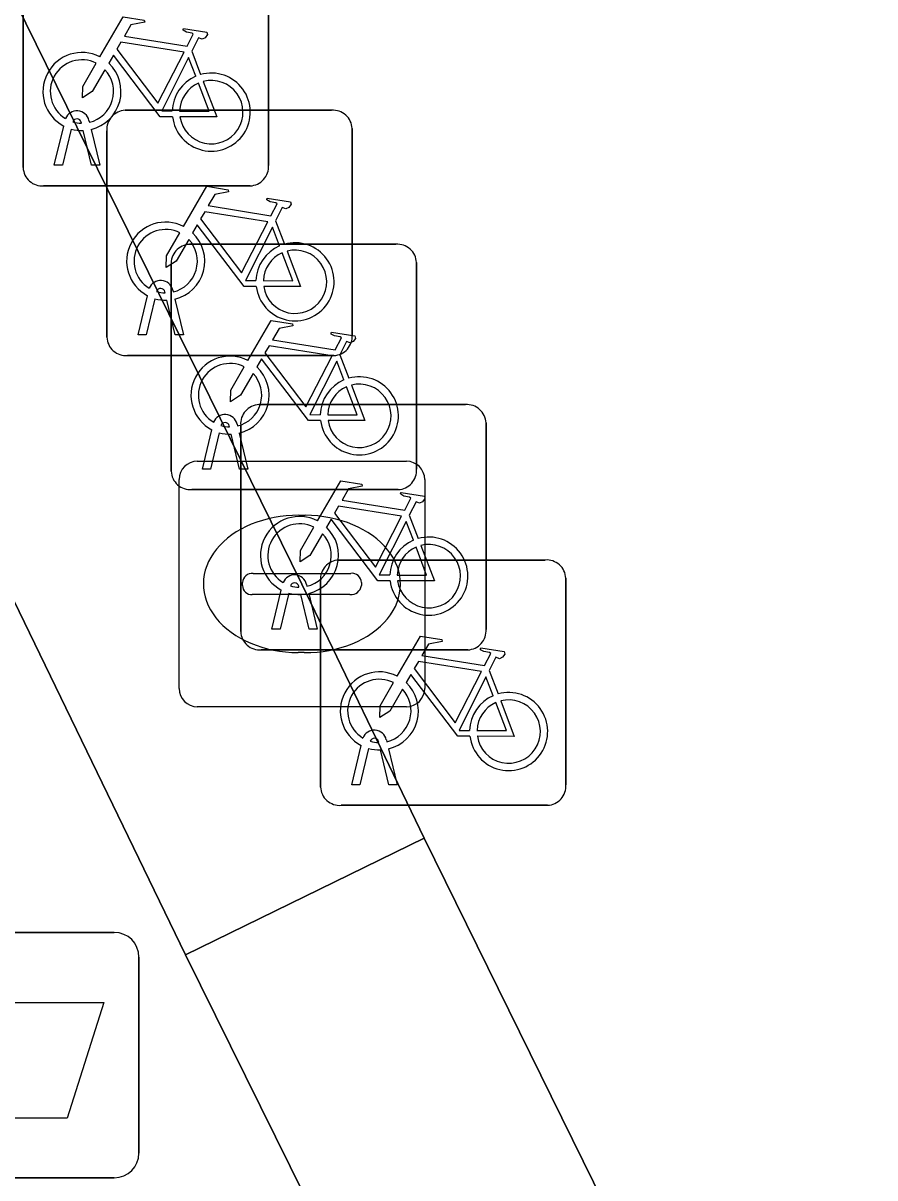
# Model space of a CAD drawing. Extents: x 160455 to 162082, y 388339 to 389736.
# Drawn here: x 161012.565 to 161016.034, y 388896.29 to 388900.994 of the extents above; entities that cross this region are included whole.
import ezdxf

# ---------------------------------------------------------------- set-up
doc = ezdxf.new("R2010")
doc.units = 0
for name, color, linetype in [('IMGEO_Afvalbak', 7, 'Continuous'), ('IMGEO_Fietsenrek', 7, 'Continuous'), ('IMGEO_Kolk', 7, 'Continuous'), ('IMGEO_Voetgangersgebied_open', 7, 'Continuous'), ('IMGEO_Voetpad_open', 7, 'Continuous')]:
    doc.layers.add(name, color=color, linetype=linetype)

msp = doc.modelspace()

# ---------------------------------------------------------------- linework, layer by layer
at = {"layer": 'IMGEO_Afvalbak'}
for p, q in [((161012.1471, 388897.2895), (161012.9369, 388897.2895)), ((161012.9369, 388897.2895), (161012.1471, 388897.2895)), ((161013.0369, 388897.1895), (161013.0369, 388896.3905)), ((161013.0369, 388896.3905), (161013.0369, 388897.1895)), ((161012.9369, 388896.2905), (161012.1471, 388896.2905)), ((161012.1471, 388896.2905), (161012.9369, 388896.2905))]:
    msp.add_line(p, q, dxfattribs=at)
msp.add_lwpolyline([(161012.1898, 388897.0044), (161012.8942, 388897.0044), (161012.7454, 388896.5335), (161012.3386, 388896.5335), (161012.1898, 388897.0044)], dxfattribs=at)
for centre, start, end in [((161012.9369, 388897.1895), 0, 90), ((161012.9369, 388897.1895), 360, 90), ((161012.9369, 388896.3905), 270, 0), ((161012.9369, 388896.3905), 270, 0)]:
    msp.add_arc(centre, 0.1, start, end, dxfattribs=at)
at = {"layer": 'IMGEO_Fietsenrek'}
for p, q in [((161012.5655, 388900.4049), (161012.5655, 388901.2458)), ((161012.5655, 388901.2458), (161012.5655, 388900.4049)), ((161013.5645, 388901.2551), (161013.5645, 388900.4142)), ((161013.5645, 388900.4142), (161013.5645, 388901.2551)), ((161013.2522, 388900.8792), (161013.2885, 388900.784)), ((161012.9809, 388900.6385), (161013.8218, 388900.6385)), ((161013.8218, 388900.6385), (161012.9809, 388900.6385)), ((161012.8029, 388900.5859), (161012.8019, 388900.5902)), ((161012.8336, 388900.5974), (161012.8354, 388900.5895)), ((161012.6925, 388900.4143), (161012.7308, 388900.5743)), ((161012.7612, 388900.5621), (161012.7259, 388900.4143)), ((161012.844, 388900.4143), (161012.8101, 388900.556)), ((161012.8424, 388900.5603), (161012.8774, 388900.4143)), ((161012.9065, 388899.7139), (161012.9065, 388900.5548)), ((161012.9065, 388900.5548), (161012.9065, 388899.7139)), ((161013.9055, 388900.5641), (161013.9055, 388899.7232)), ((161013.9055, 388899.7232), (161013.9055, 388900.5641)), ((161012.7259, 388900.4143), (161012.6925, 388900.4143)), ((161012.8774, 388900.4143), (161012.844, 388900.4143)), ((161013.4901, 388900.3305), (161012.6492, 388900.3305)), ((161012.6492, 388900.3305), (161013.4901, 388900.3305)), ((161013.5932, 388900.1882), (161013.6295, 388900.093)), ((161013.2429, 388900.0925), (161014.0838, 388900.0925)), ((161014.0838, 388900.0925), (161013.2429, 388900.0925)), ((161014.1675, 388900.0181), (161014.1675, 388899.1772)), ((161014.1675, 388899.1772), (161014.1675, 388900.0181)), ((161013.1685, 388899.1679), (161013.1685, 388900.0088)), ((161013.1685, 388900.0088), (161013.1685, 388899.1679)), ((161013.0335, 388899.7233), (161013.0718, 388899.8833)), ((161013.1439, 388899.8949), (161013.1429, 388899.8992)), ((161013.1746, 388899.9064), (161013.1764, 388899.8985)), ((161013.1022, 388899.8711), (161013.0669, 388899.7233)), ((161013.185, 388899.7233), (161013.1511, 388899.865)), ((161013.1834, 388899.8693), (161013.2184, 388899.7233)), ((161013.0669, 388899.7233), (161013.0335, 388899.7233)), ((161013.2184, 388899.7233), (161013.185, 388899.7233)), ((161013.8311, 388899.6395), (161012.9902, 388899.6395)), ((161012.9902, 388899.6395), (161013.8311, 388899.6395)), ((161013.8552, 388899.6422), (161013.8915, 388899.547)), ((161013.5259, 388899.4395), (161014.3668, 388899.4395)), ((161014.3668, 388899.4395), (161013.5259, 388899.4395)), ((161013.4366, 388899.3604), (161013.4384, 388899.3525)), ((161013.4515, 388898.5149), (161013.4515, 388899.3558)), ((161013.4515, 388899.3558), (161013.4515, 388898.5149)), ((161014.4505, 388899.3651), (161014.4505, 388898.5242)), ((161014.4505, 388898.5242), (161014.4505, 388899.3651)), ((161013.2955, 388899.1773), (161013.3338, 388899.3373)), ((161013.3642, 388899.3251), (161013.3289, 388899.1773)), ((161013.4059, 388899.3489), (161013.4049, 388899.3532)), ((161013.447, 388899.1773), (161013.4131, 388899.319)), ((161013.4454, 388899.3233), (161013.4804, 388899.1773)), ((161013.3289, 388899.1773), (161013.2955, 388899.1773)), ((161013.4804, 388899.1773), (161013.447, 388899.1773)), ((161014.0931, 388899.0935), (161013.2522, 388899.0935)), ((161013.2522, 388899.0935), (161014.0931, 388899.0935)), ((161014.1382, 388898.9892), (161014.1745, 388898.894)), ((161013.8509, 388898.8065), (161014.6918, 388898.8065)), ((161014.6918, 388898.8065), (161013.8509, 388898.8065)), ((161013.6889, 388898.6959), (161013.6879, 388898.7002)), ((161013.7196, 388898.7074), (161013.7214, 388898.6995)), ((161013.7765, 388897.8819), (161013.7765, 388898.7228)), ((161013.7765, 388898.7228), (161013.7765, 388897.8819)), ((161014.7755, 388898.7321), (161014.7755, 388897.8912)), ((161014.7755, 388897.8912), (161014.7755, 388898.7321)), ((161013.5785, 388898.5243), (161013.6168, 388898.6843)), ((161013.6472, 388898.6721), (161013.6119, 388898.5243)), ((161013.73, 388898.5243), (161013.6961, 388898.666)), ((161013.7284, 388898.6703), (161013.7634, 388898.5243)), ((161013.6119, 388898.5243), (161013.5785, 388898.5243)), ((161013.7634, 388898.5243), (161013.73, 388898.5243)), ((161014.3761, 388898.4405), (161013.5352, 388898.4405)), ((161013.5352, 388898.4405), (161014.3761, 388898.4405)), ((161014.4632, 388898.3562), (161014.4995, 388898.261)), ((161013.9035, 388897.8913), (161013.9418, 388898.0513)), ((161013.9722, 388898.0391), (161013.9369, 388897.8913)), ((161014.0139, 388898.0629), (161014.0129, 388898.0672)), ((161014.0446, 388898.0744), (161014.0464, 388898.0665)), ((161014.0534, 388898.0373), (161014.0884, 388897.8913)), ((161014.055, 388897.8913), (161014.0211, 388898.033)), ((161013.9369, 388897.8913), (161013.9035, 388897.8913)), ((161014.0884, 388897.8913), (161014.055, 388897.8913)), ((161014.7011, 388897.8075), (161013.8602, 388897.8075)), ((161013.8602, 388897.8075), (161014.7011, 388897.8075))]:
    msp.add_line(p, q, dxfattribs=at)
for points in [[(161012.8781, 388900.8562), (161012.9728, 388901.0197), (161013.059, 388901.0059), (161013.0607, 388900.9972), (161013.0046, 388900.9863), (161012.9784, 388900.941), (161013.2336, 388900.9002)], [(161013.2336, 388900.9002), (161013.2586, 388900.949), (161013.2535, 388900.953), (161013.2303, 388900.9567), (161013.2176, 388900.9642), (161013.2166, 388900.9673), (161013.2188, 388900.9719), (161013.3136, 388900.9568), (161013.3159, 388900.9465), (161013.3065, 388900.9341), (161013.2941, 388900.9277), (161013.2796, 388900.9339), (161013.2522, 388900.8792)], [(161013.2207, 388900.875), (161012.9639, 388900.916), (161012.9472, 388900.8872), (161013.1142, 388900.6669), (161013.2207, 388900.875)], [(161013.1738, 388900.6115), (161013.1241, 388900.6116), (161012.9334, 388900.8633), (161012.9144, 388900.8305)], [(161012.8988, 388900.8037), (161012.8472, 388900.7145), (161012.8073, 388900.6885), (161012.8085, 388900.736), (161012.863, 388900.8302)], [(161013.2687, 388900.777), (161013.2394, 388900.8538), (161013.13, 388900.6357), (161013.1727, 388900.6356)], [(161013.2027, 388900.6355), (161013.3226, 388900.6353), (161013.2794, 388900.7489)], [(161013.2992, 388900.7558), (161013.3542, 388900.6112), (161013.2041, 388900.6115)], [(161013.2191, 388900.1652), (161013.3138, 388900.3287), (161013.4, 388900.3149), (161013.4017, 388900.3062), (161013.3456, 388900.2953), (161013.3194, 388900.25), (161013.5746, 388900.2092)], [(161013.5746, 388900.2092), (161013.5996, 388900.258), (161013.5945, 388900.262), (161013.5713, 388900.2657), (161013.5586, 388900.2732), (161013.5576, 388900.2763), (161013.5598, 388900.2809), (161013.6546, 388900.2658), (161013.6569, 388900.2555), (161013.6475, 388900.2431), (161013.6351, 388900.2367), (161013.6206, 388900.2429), (161013.5932, 388900.1882)], [(161013.5617, 388900.184), (161013.3049, 388900.225), (161013.2882, 388900.1962), (161013.4552, 388899.9759), (161013.5617, 388900.184)], [(161013.5148, 388899.9205), (161013.4651, 388899.9206), (161013.2744, 388900.1723), (161013.2554, 388900.1395)], [(161013.6097, 388900.086), (161013.5804, 388900.1628), (161013.471, 388899.9447), (161013.5137, 388899.9446)], [(161013.2398, 388900.1127), (161013.1882, 388900.0235), (161013.1483, 388899.9975), (161013.1495, 388900.045), (161013.204, 388900.1392)], [(161013.6402, 388900.0648), (161013.6952, 388899.9202), (161013.5451, 388899.9205)], [(161013.5437, 388899.9445), (161013.6636, 388899.9443), (161013.6204, 388900.0579)], [(161013.4811, 388899.6192), (161013.5758, 388899.7827), (161013.662, 388899.7689), (161013.6637, 388899.7602), (161013.6076, 388899.7493), (161013.5814, 388899.704), (161013.8366, 388899.6632)], [(161013.8366, 388899.6632), (161013.8616, 388899.712), (161013.8565, 388899.716), (161013.8333, 388899.7197), (161013.8206, 388899.7272), (161013.8196, 388899.7303), (161013.8218, 388899.7349), (161013.9166, 388899.7198), (161013.9189, 388899.7095), (161013.9095, 388899.6971), (161013.8971, 388899.6907), (161013.8826, 388899.6969), (161013.8552, 388899.6422)], [(161013.8237, 388899.638), (161013.5669, 388899.679), (161013.5502, 388899.6502), (161013.7172, 388899.4299), (161013.8237, 388899.638)], [(161013.5018, 388899.5667), (161013.4502, 388899.4775), (161013.4103, 388899.4515), (161013.4115, 388899.499), (161013.466, 388899.5932)], [(161013.7768, 388899.3745), (161013.7271, 388899.3746), (161013.5364, 388899.6263), (161013.5174, 388899.5935)], [(161013.8717, 388899.54), (161013.8424, 388899.6168), (161013.733, 388899.3987), (161013.7757, 388899.3986)], [(161013.8057, 388899.3985), (161013.9256, 388899.3983), (161013.8824, 388899.5119)], [(161013.9022, 388899.5188), (161013.9572, 388899.3742), (161013.8071, 388899.3745)], [(161013.7641, 388898.9662), (161013.8588, 388899.1297), (161013.945, 388899.1159), (161013.9467, 388899.1072), (161013.8906, 388899.0963), (161013.8644, 388899.051), (161014.1196, 388899.0102)], [(161014.1196, 388899.0102), (161014.1446, 388899.059), (161014.1395, 388899.063), (161014.1163, 388899.0667), (161014.1036, 388899.0742), (161014.1026, 388899.0773), (161014.1048, 388899.0819), (161014.1996, 388899.0668), (161014.2019, 388899.0565), (161014.1925, 388899.0441), (161014.1801, 388899.0377), (161014.1656, 388899.0439), (161014.1382, 388898.9892)], [(161014.1067, 388898.985), (161013.8499, 388899.026), (161013.8332, 388898.9972), (161014.0002, 388898.7769), (161014.1067, 388898.985)], [(161013.7848, 388898.9137), (161013.7332, 388898.8245), (161013.6933, 388898.7985), (161013.6945, 388898.846), (161013.749, 388898.9402)], [(161014.0598, 388898.7215), (161014.0101, 388898.7216), (161013.8194, 388898.9733), (161013.8004, 388898.9405)], [(161014.1547, 388898.887), (161014.1254, 388898.9638), (161014.016, 388898.7457), (161014.0587, 388898.7456)], [(161014.0887, 388898.7455), (161014.2086, 388898.7453), (161014.1654, 388898.8589)], [(161014.1852, 388898.8658), (161014.2402, 388898.7212), (161014.0901, 388898.7215)], [(161014.0891, 388898.3332), (161014.1838, 388898.4967), (161014.27, 388898.4829), (161014.2717, 388898.4742), (161014.2156, 388898.4633), (161014.1894, 388898.418), (161014.4446, 388898.3772)], [(161014.4446, 388898.3772), (161014.4696, 388898.426), (161014.4645, 388898.43), (161014.4413, 388898.4337), (161014.4286, 388898.4412), (161014.4276, 388898.4443), (161014.4298, 388898.4489), (161014.5246, 388898.4338), (161014.5269, 388898.4235), (161014.5175, 388898.4111), (161014.5051, 388898.4047), (161014.4906, 388898.4109), (161014.4632, 388898.3562)], [(161014.4317, 388898.352), (161014.1749, 388898.393), (161014.1582, 388898.3642), (161014.3252, 388898.1439), (161014.4317, 388898.352)], [(161014.3848, 388898.0885), (161014.3351, 388898.0886), (161014.1444, 388898.3403), (161014.1254, 388898.3075)], [(161014.4797, 388898.254), (161014.4504, 388898.3308), (161014.341, 388898.1127), (161014.3837, 388898.1126)], [(161014.1098, 388898.2807), (161014.0582, 388898.1915), (161014.0183, 388898.1655), (161014.0195, 388898.213), (161014.074, 388898.3072)], [(161014.4137, 388898.1125), (161014.5336, 388898.1123), (161014.4904, 388898.2259)], [(161014.5102, 388898.2328), (161014.5652, 388898.0882), (161014.4151, 388898.0885)]]:
    msp.add_lwpolyline(points, dxfattribs=at)
for centre, radius, start, end in [((161012.8051, 388900.7149), 0.159, 62.6766, 242.1369), ((161012.8051, 388900.7149), 0.129, 63.3192, 238.903), ((161012.8051, 388900.7149), 0.159, 283.5766, 46.6042), ((161012.8051, 388900.7149), 0.129, 283.6043, 43.4302), ((161013.3317, 388900.6309), 0.159, 113.3408, 178.3217), ((161013.3317, 388900.6309), 0.159, 187.0065, 105.7708), ((161013.3317, 388900.6309), 0.129, 113.923, 177.9556), ((161013.3317, 388900.6309), 0.129, 188.6715, 104.5883), ((161012.7849, 388900.5863), 0.0499, 12.8025, 158.6934), ((161012.9842, 388900.5606), 0.0779, 92.4484, 184.2845), ((161012.9842, 388900.5606), 0.0779, 92.4484, 184.2845), ((161013.8276, 388900.5608), 0.0779, 2.4484, 94.2845), ((161013.8276, 388900.5608), 0.0779, 2.4484, 94.2845), ((161012.7849, 388900.5863), 0.0174, 12.8025, 163.4502), ((161012.8051, 388900.7149), 0.129, 253.415, 269.0204), ((161012.8051, 388900.7149), 0.159, 253.9967, 271.7867), ((161012.6434, 388900.4082), 0.0779, 182.4484, 274.2845), ((161012.6434, 388900.4082), 0.0779, 182.4484, 274.2845), ((161013.4868, 388900.4084), 0.0779, 272.4484, 4.2845), ((161013.4868, 388900.4084), 0.0779, 272.4484, 4.2845), ((161013.1461, 388900.0239), 0.159, 62.6766, 242.1369), ((161013.1461, 388900.0239), 0.129, 63.3192, 238.903), ((161013.1461, 388900.0239), 0.129, 283.6043, 43.4302), ((161013.1461, 388900.0239), 0.159, 283.5766, 46.6042), ((161013.2462, 388900.0146), 0.0779, 92.4484, 184.2845), ((161013.2462, 388900.0146), 0.0779, 92.4484, 184.2845), ((161013.6727, 388899.9399), 0.159, 113.3408, 178.3217), ((161013.6727, 388899.9399), 0.159, 187.0065, 105.7708), ((161013.6727, 388899.9399), 0.129, 188.6715, 104.5883), ((161014.0896, 388900.0148), 0.0779, 2.4484, 94.2845), ((161014.0896, 388900.0148), 0.0779, 2.4484, 94.2845), ((161013.6727, 388899.9399), 0.129, 113.923, 177.9556), ((161013.1259, 388899.8953), 0.0499, 12.8025, 158.6934), ((161013.1259, 388899.8953), 0.0174, 12.8025, 163.4502), ((161013.1461, 388900.0239), 0.129, 253.415, 269.0204), ((161013.1461, 388900.0239), 0.159, 253.9967, 271.7867), ((161012.9844, 388899.7172), 0.0779, 182.4484, 274.2845), ((161012.9844, 388899.7172), 0.0779, 182.4484, 274.2845), ((161013.8278, 388899.7174), 0.0779, 272.4484, 4.2845), ((161013.8278, 388899.7174), 0.0779, 272.4484, 4.2845), ((161013.4081, 388899.4779), 0.159, 62.6766, 242.1369), ((161013.4081, 388899.4779), 0.129, 63.3192, 238.903), ((161013.4081, 388899.4779), 0.159, 283.5766, 46.6042), ((161013.4081, 388899.4779), 0.129, 283.6043, 43.4302), ((161013.9347, 388899.3939), 0.159, 187.0065, 105.7708), ((161013.9347, 388899.3939), 0.159, 113.3408, 178.3217), ((161013.9347, 388899.3939), 0.129, 113.923, 177.9556), ((161013.9347, 388899.3939), 0.129, 188.6715, 104.5883), ((161013.5292, 388899.3616), 0.0779, 92.4484, 184.2845), ((161013.5292, 388899.3616), 0.0779, 92.4484, 184.2845), ((161014.3726, 388899.3618), 0.0779, 2.4484, 94.2845), ((161014.3726, 388899.3618), 0.0779, 2.4484, 94.2845), ((161013.3879, 388899.3493), 0.0499, 12.8025, 158.6934), ((161013.3879, 388899.3493), 0.0174, 12.8025, 163.4502), ((161013.4081, 388899.4779), 0.129, 253.415, 269.0204), ((161013.4081, 388899.4779), 0.159, 253.9967, 271.7867), ((161013.2464, 388899.1712), 0.0779, 182.4484, 274.2845), ((161013.2464, 388899.1712), 0.0779, 182.4484, 274.2845), ((161014.0898, 388899.1714), 0.0779, 272.4484, 4.2845), ((161014.0898, 388899.1714), 0.0779, 272.4484, 4.2845), ((161013.6911, 388898.8249), 0.159, 62.6766, 242.1369), ((161013.6911, 388898.8249), 0.129, 63.3192, 238.903), ((161013.6911, 388898.8249), 0.159, 283.5766, 46.6042), ((161013.6911, 388898.8249), 0.129, 283.6043, 43.4302), ((161014.2177, 388898.7409), 0.159, 113.3408, 178.3217), ((161014.2177, 388898.7409), 0.159, 187.0065, 105.7708), ((161014.2177, 388898.7409), 0.129, 113.923, 177.9556), ((161014.2177, 388898.7409), 0.129, 188.6715, 104.5883), ((161013.8542, 388898.7286), 0.0779, 92.4484, 184.2845), ((161013.8542, 388898.7286), 0.0779, 92.4484, 184.2845), ((161014.6976, 388898.7288), 0.0779, 2.4484, 94.2845), ((161014.6976, 388898.7288), 0.0779, 2.4484, 94.2845), ((161013.6709, 388898.6963), 0.0499, 12.8025, 158.6934), ((161013.6709, 388898.6963), 0.0174, 12.8025, 163.4502), ((161013.6911, 388898.8249), 0.129, 253.415, 269.0204), ((161013.6911, 388898.8249), 0.159, 253.9967, 271.7867), ((161013.5294, 388898.5182), 0.0779, 182.4484, 274.2845), ((161013.5294, 388898.5182), 0.0779, 182.4484, 274.2845), ((161014.3728, 388898.5184), 0.0779, 272.4484, 4.2845), ((161014.3728, 388898.5184), 0.0779, 272.4484, 4.2845), ((161014.0161, 388898.1919), 0.159, 62.6766, 242.1369), ((161014.0161, 388898.1919), 0.129, 63.3192, 238.903), ((161014.0161, 388898.1919), 0.129, 283.6043, 43.4302), ((161014.0161, 388898.1919), 0.159, 283.5766, 46.6042), ((161014.5427, 388898.1079), 0.159, 113.3408, 178.3217), ((161014.5427, 388898.1079), 0.159, 187.0065, 105.7708), ((161014.5427, 388898.1079), 0.129, 113.923, 177.9556), ((161014.5427, 388898.1079), 0.129, 188.6715, 104.5883), ((161013.9959, 388898.0633), 0.0499, 12.8025, 158.6934), ((161014.0161, 388898.1919), 0.159, 253.9967, 271.7867), ((161013.9959, 388898.0633), 0.0174, 12.8025, 163.4502), ((161014.0161, 388898.1919), 0.129, 253.415, 269.0204), ((161013.8544, 388897.8852), 0.0779, 182.4484, 274.2845), ((161013.8544, 388897.8852), 0.0779, 182.4484, 274.2845), ((161014.6978, 388897.8854), 0.0779, 272.4484, 4.2845), ((161014.6978, 388897.8854), 0.0779, 272.4484, 4.2845)]:
    msp.add_arc(centre, radius, start, end, dxfattribs=at)
at = {"layer": 'IMGEO_Kolk'}
for p, q in [((161013.2749, 388899.2095), (161014.1271, 388899.2095)), ((161013.2005, 388898.2829), (161013.2005, 388899.1351)), ((161014.2015, 388899.1351), (161014.2015, 388898.2829)), ((161013.6885, 388898.9887), (161013.7135, 388898.9887)), ((161013.502, 388898.7523), (161013.8999, 388898.7523)), ((161013.4589, 388898.7029), (161013.4589, 388898.7151)), ((161013.943, 388898.7151), (161013.943, 388898.7029)), ((161013.8965, 388898.6657), (161013.4986, 388898.6657)), ((161013.7105, 388898.4293), (161013.6856, 388898.4293)), ((161014.1271, 388898.2085), (161013.2749, 388898.2085))]:
    msp.add_line(p, q, dxfattribs=at)
for points in [[(161013.2749, 388899.2095), (161014.1271, 388899.2095)], [(161013.2005, 388898.2829), (161013.2005, 388899.1351)], [(161014.2015, 388899.1351), (161014.2015, 388898.2829)], [(161014.1271, 388898.2085), (161013.2749, 388898.2085)]]:
    msp.add_lwpolyline(points, dxfattribs=at)
for centre, radius, start, end in [((161013.277, 388899.133), 0.0765, 91.552, 178.448), ((161013.277, 388899.133), 0.0765, 91.552, 178.448), ((161014.125, 388899.133), 0.0765, 1.552, 88.448), ((161014.125, 388899.133), 0.0765, 1.552, 88.448), ((161013.4991, 388898.7121), 0.0403, 85.8775, 175.7526), ((161013.9044, 388898.7139), 0.0386, 1.7309, 96.639), ((161013.4956, 388898.7022), 0.0366, 178.938, 274.7102), ((161013.9004, 388898.7085), 0.043, 264.8664, 352.4533), ((161013.277, 388898.285), 0.0765, 181.552, 268.448), ((161013.277, 388898.285), 0.0765, 181.552, 268.448), ((161014.125, 388898.285), 0.0765, 271.552, 358.448), ((161014.125, 388898.285), 0.0765, 271.552, 358.448)]:
    msp.add_arc(centre, radius, start, end, dxfattribs=at)
for centre, major_axis, ratio, start_param, end_param in [((161013.687, 388898.709), (-0.3872, 0.002), 0.722429, 4.712389, 7.853982), ((161013.712, 388898.709), (-0.3901, 0.002), 0.717154, 1.570796, 4.712389)]:
    msp.add_ellipse(centre, major_axis=major_axis, ratio=ratio, start_param=start_param, end_param=end_param, dxfattribs=at)
at = {"layer": 'IMGEO_Voetgangersgebied_open'}
for points in [[(160979.521, 388894.789), (160984.918, 388897.412), (160986.592, 388898.238), (160991.392, 388900.594), (160997.866, 388903.75), (160999.002, 388904.317), (161000, 388904.803), (161004.349, 388906.921), (161008.648, 388909.038), (161011.034, 388904.127), (161013.7, 388898.708), (161014.199, 388897.674), (161017.132, 388891.713)], [(161015.666, 388892.264), (161013.227, 388897.198), (161010.41, 388903.012), (161010.063, 388903.661), (161008.17, 388907.587), (161004.808, 388905.955), (161003.376, 388905.234), (161000, 388903.599), (160998.317, 388902.784), (160991.855, 388899.597), (160985.389, 388896.441), (160979.97, 388893.785)]]:
    msp.add_lwpolyline(points, dxfattribs=at)
at = {"layer": 'IMGEO_Voetpad_open'}
for points in [[(161011.034, 388904.127), (161010.063, 388903.661), (161010.41, 388903.012), (161013.227, 388897.198), (161014.199, 388897.674), (161013.7, 388898.708)], [(161014.199, 388897.674), (161013.227, 388897.198), (161015.666, 388892.264), (161016.155, 388891.246), (161017.132, 388891.713)]]:
    msp.add_lwpolyline(points, close=True, dxfattribs=at)

doc.saveas('drawing.dxf')
